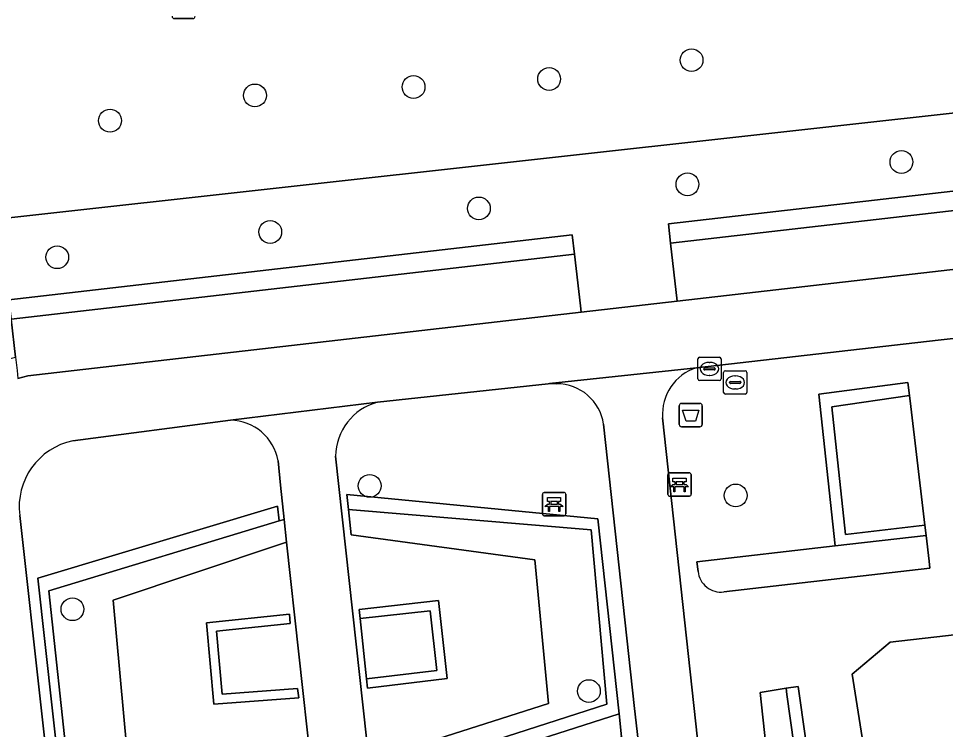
# Model space of a CAD drawing. Extents: x 161248 to 161848, y 384871 to 385383.
# Drawn here: x 161420.91 to 161460.7, y 385265.73 to 385296.28 of the extents above; entities that cross this region are included whole.
import ezdxf

# ---------------------------------------------------------------- set-up
doc = ezdxf.new("R2010")
doc.units = 0
for name, color, linetype in [('IMGEO_Afvalbak', 7, 'Continuous'), ('IMGEO_Bank', 7, 'Continuous'), ('IMGEO_Boom', 7, 'Continuous'), ('IMGEO_Brandkraan', 7, 'Continuous'), ('IMGEO_Groenvoorziening', 7, 'Continuous'), ('IMGEO_Haag', 7, 'Continuous'), ('IMGEO_Hek', 7, 'Continuous'), ('IMGEO_Lichtmast', 7, 'Continuous'), ('IMGEO_Rioolput', 7, 'Continuous'), ('IMGEO_Voetpad_gesloten', 7, 'Continuous'), ('IMGEO_Voetpad_halfverhard', 7, 'Continuous')]:
    doc.layers.add(name, color=color, linetype=linetype)

msp = doc.modelspace()

# ---------------------------------------------------------------- linework, layer by layer
at = {"layer": 'IMGEO_Afvalbak'}
for p, q in [((161449.373, 385279.741), (161450.163, 385279.741)), ((161450.163, 385279.741), (161449.373, 385279.741)), ((161449.273, 385278.841), (161449.273, 385279.641)), ((161449.273, 385279.641), (161449.273, 385278.841)), ((161450.263, 385279.641), (161450.263, 385278.841)), ((161450.263, 385278.841), (161450.263, 385279.641)), ((161450.163, 385278.741), (161449.373, 385278.741)), ((161449.373, 385278.741), (161450.163, 385278.741))]:
    msp.add_line(p, q, dxfattribs=at)
msp.add_lwpolyline([(161449.416, 385279.455), (161450.12, 385279.455), (161449.971, 385278.985), (161449.565, 385278.985), (161449.416, 385279.455)], dxfattribs=at)
for centre, start, end in [((161449.373, 385279.641), 90, 180), ((161449.373, 385279.641), 90, 180), ((161450.163, 385279.641), 0, 90), ((161450.163, 385279.641), 360, 90), ((161449.373, 385278.841), 180, 270), ((161449.373, 385278.841), 180, 270), ((161450.163, 385278.841), 270, 0), ((161450.163, 385278.841), 270, 0)]:
    msp.add_arc(centre, 0.1, start, end, dxfattribs=at)
at = {"layer": 'IMGEO_Bank'}
for p, q in [((161448.784, 385275.833), (161448.784, 385276.674)), ((161448.784, 385276.674), (161448.784, 385275.833)), ((161448.859, 385276.758), (161449.7, 385276.758)), ((161449.7, 385276.758), (161448.859, 385276.758)), ((161449.784, 385276.683), (161449.784, 385275.842)), ((161449.784, 385275.842), (161449.784, 385276.683)), ((161449.481, 385276.156), (161449.088, 385276.156)), ((161449.093, 385276.264), (161449.093, 385276.37)), ((161449.137, 385276.37), (161449.137, 385276.264)), ((161449.425, 385276.376), (161449.143, 385276.376)), ((161449.143, 385276.258), (161449.425, 385276.258)), ((161449.431, 385276.264), (161449.431, 385276.37)), ((161449.475, 385276.37), (161449.475, 385276.264)), ((161443.4, 385274.99), (161443.4, 385275.831)), ((161443.4, 385275.831), (161443.4, 385274.99)), ((161443.475, 385275.915), (161444.316, 385275.915)), ((161444.316, 385275.915), (161443.475, 385275.915)), ((161444.4, 385275.84), (161444.4, 385274.999)), ((161444.4, 385274.999), (161444.4, 385275.84)), ((161449.709, 385275.758), (161448.868, 385275.758)), ((161448.868, 385275.758), (161449.709, 385275.758)), ((161443.709, 385275.421), (161443.709, 385275.527)), ((161443.753, 385275.527), (161443.753, 385275.421)), ((161444.041, 385275.533), (161443.759, 385275.533)), ((161443.759, 385275.415), (161444.041, 385275.415)), ((161444.047, 385275.421), (161444.047, 385275.527)), ((161444.091, 385275.527), (161444.091, 385275.421)), ((161444.097, 385275.313), (161443.704, 385275.313)), ((161444.325, 385274.915), (161443.484, 385274.915)), ((161443.484, 385274.915), (161444.325, 385274.915))]:
    msp.add_line(p, q, dxfattribs=at)
for points in [[(161449.087, 385276.376), (161449.001, 385276.376), (161449.001, 385276.537), (161449.564, 385276.537), (161449.564, 385276.376), (161449.481, 385276.376)], [(161449.031, 385276.156), (161448.889, 385276.156), (161449.001, 385276.258), (161449.087, 385276.258)], [(161449.081, 385276.149), (161449.081, 385275.942), (161449.038, 385275.942), (161449.038, 385276.149)], [(161449.481, 385276.258), (161449.564, 385276.258), (161449.676, 385276.156), (161449.537, 385276.156)], [(161449.531, 385276.149), (161449.531, 385275.942), (161449.487, 385275.942), (161449.487, 385276.149)], [(161443.647, 385275.313), (161443.505, 385275.313), (161443.617, 385275.415), (161443.703, 385275.415)], [(161443.703, 385275.533), (161443.617, 385275.533), (161443.617, 385275.694), (161444.18, 385275.694), (161444.18, 385275.533), (161444.097, 385275.533)], [(161444.097, 385275.415), (161444.18, 385275.415), (161444.292, 385275.313), (161444.153, 385275.313)], [(161443.697, 385275.306), (161443.697, 385275.099), (161443.654, 385275.099), (161443.654, 385275.306)], [(161444.147, 385275.306), (161444.147, 385275.099), (161444.103, 385275.099), (161444.103, 385275.306)]]:
    msp.add_lwpolyline(points, dxfattribs=at)
for centre, radius, start, end in [((161448.862, 385276.68), 0.0779, 92.4484, 184.2845), ((161448.862, 385276.68), 0.0779, 92.4484, 184.2845), ((161449.706, 385276.68), 0.0779, 2.4484, 94.2845), ((161449.706, 385276.68), 0.0779, 2.4484, 94.2845), ((161449.031, 385276.149), 0.00671, 2.8957, 87.1043), ((161449.088, 385276.149), 0.00671, 92.8957, 177.1043), ((161449.086, 385276.369), 0.00671, 2.8957, 87.1043), ((161449.086, 385276.265), 0.00671, 272.8957, 357.1043), ((161449.143, 385276.369), 0.00671, 92.8957, 177.1043), ((161449.143, 385276.265), 0.00671, 182.8957, 267.1043), ((161449.425, 385276.369), 0.00671, 2.8957, 87.1043), ((161449.425, 385276.265), 0.00671, 272.8957, 357.1043), ((161449.482, 385276.369), 0.00671, 92.8957, 177.1043), ((161449.482, 385276.265), 0.00671, 182.8957, 267.1043), ((161449.48, 385276.149), 0.00671, 2.8957, 87.1043), ((161449.537, 385276.149), 0.00671, 92.8957, 177.1043), ((161443.478, 385275.837), 0.0779, 92.4484, 184.2845), ((161443.478, 385275.837), 0.0779, 92.4484, 184.2845), ((161444.322, 385275.837), 0.0779, 2.4484, 94.2845), ((161444.322, 385275.837), 0.0779, 2.4484, 94.2845), ((161448.862, 385275.836), 0.0779, 182.4484, 274.2845), ((161448.862, 385275.836), 0.0779, 182.4484, 274.2845), ((161449.706, 385275.836), 0.0779, 272.4484, 4.2845), ((161449.706, 385275.836), 0.0779, 272.4484, 4.2845), ((161443.702, 385275.526), 0.00671, 2.8957, 87.1043), ((161443.702, 385275.422), 0.00671, 272.8957, 357.1043), ((161443.759, 385275.526), 0.00671, 92.8957, 177.1043), ((161443.759, 385275.422), 0.00671, 182.8957, 267.1043), ((161444.041, 385275.526), 0.00671, 2.8957, 87.1043), ((161444.041, 385275.422), 0.00671, 272.8957, 357.1043), ((161444.098, 385275.526), 0.00671, 92.8957, 177.1043), ((161444.098, 385275.422), 0.00671, 182.8957, 267.1043), ((161443.478, 385274.993), 0.0779, 182.4484, 274.2845), ((161443.478, 385274.993), 0.0779, 182.4484, 274.2845), ((161443.647, 385275.306), 0.00671, 2.8957, 87.1043), ((161443.704, 385275.306), 0.00671, 92.8957, 177.1043), ((161444.096, 385275.306), 0.00671, 2.8957, 87.1043), ((161444.153, 385275.306), 0.00671, 92.8957, 177.1043), ((161444.322, 385274.993), 0.0779, 272.4484, 4.2845), ((161444.322, 385274.993), 0.0779, 272.4484, 4.2845)]:
    msp.add_arc(centre, radius, start, end, dxfattribs=at)
at = {"layer": 'IMGEO_Boom'}
for centre in [(161449.803, 385294.49), (161443.686, 385293.681), (161437.866, 385293.338), (161431.056, 385292.975), (161424.833, 385291.891), (161458.813, 385290.115), (161449.627, 385289.156), (161440.67, 385288.12), (161431.713, 385287.109), (161422.566, 385286.023), (161435.982, 385276.2), (161451.696, 385275.788), (161423.222, 385270.9), (161445.396, 385267.384)]:
    msp.add_circle(centre, 0.489, dxfattribs=at)
at = {"layer": 'IMGEO_Brandkraan'}
for p, q in [((161450.146, 385281.726), (161450.998, 385281.726)), ((161450.071, 385280.8), (161450.071, 385281.652)), ((161450.559, 385281.506), (161450.584, 385281.506)), ((161451.072, 385281.652), (161451.072, 385280.8)), ((161450.33, 385281.22), (161450.33, 385281.232)), ((161450.768, 385281.183), (161450.37, 385281.183)), ((161450.373, 385281.269), (161450.771, 385281.269)), ((161450.582, 385280.946), (161450.557, 385280.946)), ((161450.814, 385281.232), (161450.814, 385281.22)), ((161450.998, 385280.726), (161450.146, 385280.726))]:
    msp.add_line(p, q, dxfattribs=at)
for points in [[(161450.146, 385281.726), (161450.998, 385281.726)], [(161450.071, 385280.8), (161450.071, 385281.652)], [(161451.072, 385281.652), (161451.072, 385280.8)], [(161450.998, 385280.726), (161450.146, 385280.726)]]:
    msp.add_lwpolyline(points, dxfattribs=at)
for centre, radius, start, end in [((161450.148, 385281.65), 0.0765, 91.552, 178.448), ((161450.148, 385281.65), 0.0765, 91.552, 178.448), ((161450.996, 385281.65), 0.0765, 1.552, 88.448), ((161450.996, 385281.65), 0.0765, 1.552, 88.448), ((161450.37, 385281.229), 0.0403, 85.8775, 175.7526), ((161450.367, 385281.219), 0.0366, 178.938, 274.7102), ((161450.771, 385281.226), 0.043, 264.8664, 352.4533), ((161450.775, 385281.231), 0.0386, 1.7309, 96.639), ((161450.148, 385280.802), 0.0765, 181.552, 268.448), ((161450.148, 385280.802), 0.0765, 181.552, 268.448), ((161450.996, 385280.802), 0.0765, 271.552, 358.448), ((161450.996, 385280.802), 0.0765, 271.552, 358.448)]:
    msp.add_arc(centre, radius, start, end, dxfattribs=at)
for centre, major_axis, ratio, start_param, end_param in [((161450.558, 385281.226), (-0.387, 0.002), 0.722429, 4.712389, 7.853982), ((161450.583, 385281.226), (-0.39, 0.002), 0.717154, 1.570796, 4.712389)]:
    msp.add_ellipse(centre, major_axis=major_axis, ratio=ratio, start_param=start_param, end_param=end_param, dxfattribs=at)
at = {"layer": 'IMGEO_Groenvoorziening'}
for points in [[(161414.256, 385250), (161410.885, 385280.109), (161410.162, 385286.563), (161475.044, 385293.779), (161521.676, 385299.004), (161534.85, 385300.481), (161543.938, 385301.499), (161569.562, 385304.383), (161586.988, 385306.345), (161622.8, 385310.376), (161633.809, 385311.615), (161634.458, 385305.787), (161634.818, 385302.549), (161643.668, 385222.865)], [(161419.938, 385281.527), (161420.776, 385281.731), (161420.588, 385283.368), (161420.493, 385284.196), (161444.677, 385286.979), (161444.772, 385286.151), (161445.027, 385283.936), (161445.061, 385283.659), (161449.189, 385284.134), (161448.902, 385286.626), (161448.807, 385287.454), (161521.926, 385295.866), (161521.676, 385299.004), (161475.044, 385293.779), (161410.162, 385286.563), (161410.885, 385280.109), (161414.256, 385250)], [(161524.913, 385289.804), (161510.078, 385288.115), (161507.978, 385287.875), (161494.299, 385286.318), (161492.113, 385286.069), (161478.381, 385284.505), (161476.22, 385284.259), (161462.567, 385282.704), (161460.392, 385282.456), (161450.011, 385281.274)], [(161444.008, 385280.59), (161443.708, 385280.592), (161443.647, 385280.585), (161436.315, 385279.791)], [(161450.08, 385272.524), (161450.033, 385272.94), (161455.961, 385273.619), (161455.268, 385280.137), (161459.094, 385280.644), (161459.159, 385280.086), (161459.216, 385279.609), (161459.758, 385274.995)], [(161430.003, 385279.027), (161423.238, 385278.137)], [(161448.561, 385279.125), (161456.941, 385202.081)], [(161454.347, 385202.387), (161447.464, 385265.643), (161447.356, 385266.631), (161446.027, 385278.851)], [(161434.519, 385277.47), (161434.657, 385276.176), (161442.819, 385201.926)], [(161433.241, 385240.471), (161433.009, 385242.21), (161424.99, 385242.64), (161424.859, 385243.829), (161423.939, 385252.201), (161423.87, 385252.826), (161431.773, 385255.377), (161431.49, 385256.989), (161430.921, 385261.953), (161422.803, 385262.533), (161422.677, 385263.679), (161421.736, 385272.239), (161432.024, 385275.324), (161432.093, 385274.701), (161432.307, 385274.761), (161432.146, 385276.236), (161432.054, 385277.28)], [(161436.22, 385264.471), (161443.663, 385266.845), (161443.073, 385273.025), (161435.188, 385274.099), (161435.071, 385275.188), (161435.002, 385275.835), (161445.776, 385274.78), (161446.69, 385266.409), (161446.798, 385265.414)], [(161436.602, 385263.164), (161446.69, 385266.409), (161445.776, 385274.78), (161435.002, 385275.835), (161435.071, 385275.188), (161445.494, 385274.308), (161446.159, 385266.821), (161436.308, 385263.646)], [(161423.015, 385264.104), (161422.212, 385271.692), (161432.093, 385274.701), (161432.024, 385275.324), (161421.736, 385272.239), (161422.677, 385263.679)], [(161459.758, 385274.995), (161459.816, 385274.507), (161459.868, 385274.066), (161459.998, 385272.96), (161460.033, 385272.662), (161451.188, 385271.644)], [(161420.958, 385274.927), (161424.688, 385241.361), (161428.873, 385202.927), (161429.068, 385201.28)], [(161528.89, 385273.943), (161528.915, 385274.821), (161498.8, 385271.412), (161496.36, 385271.057), (161482.097, 385269.507), (161475.796, 385268.727), (161472.376, 385268.547), (161472.078, 385271.058), (161458.327, 385269.491), (161456.697, 385268.111), (161457.378, 385263.764), (161458.107, 385256.832), (161458.276, 385256.462), (161458.624, 385255.551), (161459.232, 385255.687), (161462.979, 385254.612), (161466.052, 385253.427), (161466.784, 385257.687), (161470.131, 385257.22), (161470.286, 385257.931)], [(161459.868, 385274.066), (161455.961, 385273.619)], [(161459.998, 385272.96), (161459.868, 385274.066)], [(161455.961, 385273.619), (161450.033, 385272.94)], [(161451.188, 385271.644), (161460.033, 385272.662), (161459.998, 385272.96)], [(161450.033, 385272.94), (161450.08, 385272.524)], [(161457.378, 385263.764), (161456.697, 385268.111), (161458.327, 385269.491), (161472.078, 385271.058)], [(161454.076, 385255.02), (161452.751, 385267.321), (161453.862, 385267.502), (161454.377, 385267.586), (161455.944, 385256.58)]]:
    msp.add_lwpolyline(points, dxfattribs=at)
for points in [[(161521.926, 385295.866), (161448.807, 385287.454), (161448.902, 385286.626), (161522.021, 385295.041)], [(161522.31, 385292.54), (161522.276, 385292.824), (161522.021, 385295.041), (161448.902, 385286.626), (161449.189, 385284.134)], [(161444.772, 385286.151), (161444.677, 385286.979), (161420.493, 385284.196), (161420.588, 385283.368)], [(161445.061, 385283.659), (161445.027, 385283.936), (161444.772, 385286.151), (161420.588, 385283.368), (161420.776, 385281.731), (161420.843, 385281.153), (161420.878, 385280.815), (161421.089, 385280.877), (161421.302, 385280.928)], [(161455.268, 385280.137), (161455.961, 385273.619), (161459.868, 385274.066), (161459.816, 385274.507), (161456.411, 385274.115), (161455.828, 385279.6), (161459.159, 385280.086), (161459.094, 385280.644)], [(161459.216, 385279.609), (161459.159, 385280.086), (161455.828, 385279.6), (161456.411, 385274.115), (161459.816, 385274.507), (161459.758, 385274.995)], [(161435.071, 385275.188), (161435.188, 385274.099), (161443.073, 385273.025), (161443.663, 385266.845), (161436.22, 385264.471), (161436.308, 385263.646), (161446.159, 385266.821), (161445.494, 385274.308)], [(161425.557, 385264.886), (161424.971, 385271.285), (161432.202, 385273.716), (161432.415, 385273.779), (161432.307, 385274.761), (161432.093, 385274.701), (161422.212, 385271.692), (161423.015, 385264.104), (161433.347, 385263.361), (161433.557, 385263.347), (161433.469, 385264.154), (161433.258, 385264.172)], [(161432.415, 385273.779), (161432.202, 385273.716), (161424.971, 385271.285), (161425.557, 385264.886), (161433.258, 385264.172), (161433.469, 385264.154)], [(161438.932, 385271.276), (161439.308, 385267.923), (161435.894, 385267.508), (161435.852, 385267.906), (161435.574, 385270.497), (161435.531, 385270.895)], [(161435.894, 385267.508), (161439.308, 385267.923), (161438.932, 385271.276), (161435.531, 385270.895), (161435.574, 385270.497), (161438.579, 385270.834), (161438.866, 385268.273), (161435.852, 385267.906)], [(161429.286, 385266.825), (161428.977, 385270.314), (161432.537, 385270.688), (161432.567, 385270.289), (161429.41, 385269.957), (161429.65, 385267.253), (161432.887, 385267.497), (161432.934, 385267.1)], [(161429.65, 385267.253), (161429.41, 385269.957), (161432.567, 385270.289), (161432.537, 385270.688), (161428.977, 385270.314), (161429.286, 385266.825), (161432.934, 385267.1), (161432.887, 385267.497)], [(161435.852, 385267.906), (161438.866, 385268.273), (161438.579, 385270.834), (161435.574, 385270.497)], [(161455.579, 385255.195), (161455.45, 385256.162), (161453.899, 385267.235), (161453.862, 385267.502), (161452.751, 385267.321), (161454.076, 385255.02)], [(161453.862, 385267.502), (161453.899, 385267.235), (161455.45, 385256.162), (161458.276, 385256.462), (161458.107, 385256.832), (161455.944, 385256.58), (161454.377, 385267.586)], [(161436.602, 385263.164), (161437.481, 385255.56), (161447.944, 385254.916), (161447.875, 385255.552), (161438.603, 385256.382), (161437.956, 385262.601), (161446.798, 385265.414), (161446.69, 385266.409)]]:
    msp.add_lwpolyline(points, close=True, dxfattribs=at)
for centre, radius, start, end in [((161450.642, 385279.285), 2.087, 107.5881, 184.3942), ((161444.008, 385278.549), 2.041, 8.5161, 90.0061), ((161436.951, 385277.444), 2.432, 105.1529, 179.3814), ((161429.961, 385276.9), 2.127, 10.2822, 88.8705), ((161423.827, 385275.304), 2.893, 101.7392, 187.4899), ((161451.073, 385272.637), 1, 186.5075, 276.5776), ((161451.073, 385272.637), 1, 186.5075, 276.5776)]:
    msp.add_arc(centre, radius, start, end, dxfattribs=at)
at = {"layer": 'IMGEO_Haag'}
for points in [[(161455.268, 385280.137), (161455.961, 385273.619), (161459.868, 385274.066), (161459.816, 385274.507), (161456.411, 385274.115), (161455.828, 385279.6), (161459.159, 385280.086), (161459.094, 385280.644)], [(161435.894, 385267.508), (161439.308, 385267.923), (161438.932, 385271.276), (161435.531, 385270.895), (161435.574, 385270.497), (161438.579, 385270.834), (161438.866, 385268.273), (161435.852, 385267.906)], [(161429.65, 385267.253), (161429.41, 385269.957), (161432.567, 385270.289), (161432.537, 385270.688), (161428.977, 385270.314), (161429.286, 385266.825), (161432.934, 385267.1), (161432.887, 385267.497)], [(161453.862, 385267.502), (161453.899, 385267.235), (161455.45, 385256.162), (161458.276, 385256.462), (161458.107, 385256.832), (161455.944, 385256.58), (161454.377, 385267.586)]]:
    msp.add_lwpolyline(points, close=True, dxfattribs=at)
for points in [[(161436.602, 385263.164), (161446.69, 385266.409), (161445.776, 385274.78), (161435.002, 385275.835), (161435.071, 385275.188), (161445.494, 385274.308), (161446.159, 385266.821), (161436.308, 385263.646)], [(161423.015, 385264.104), (161422.212, 385271.692), (161432.093, 385274.701), (161432.024, 385275.324), (161421.736, 385272.239), (161422.677, 385263.679)]]:
    msp.add_lwpolyline(points, dxfattribs=at)
at = {"layer": 'IMGEO_Hek'}
msp.add_lwpolyline([(161410.162, 385286.563), (161475.044, 385293.779)], dxfattribs=at)
at = {"layer": 'IMGEO_Lichtmast'}
for p, q in [((161428.388, 385296.278), (161427.598, 385296.278)), ((161427.598, 385296.278), (161428.388, 385296.278))]:
    msp.add_line(p, q, dxfattribs=at)
for centre, start, end in [((161427.598, 385296.378), 180, 270), ((161427.598, 385296.378), 180, 270), ((161428.388, 385296.378), 270, 0), ((161428.388, 385296.378), 270, 0)]:
    msp.add_arc(centre, 0.1, start, end, dxfattribs=at)
at = {"layer": 'IMGEO_Rioolput'}
for p, q in [((161451.178, 385280.217), (161451.178, 385281.069)), ((161451.253, 385281.143), (161452.105, 385281.143)), ((161451.666, 385280.923), (161451.691, 385280.923)), ((161452.179, 385281.069), (161452.179, 385280.217)), ((161451.437, 385280.637), (161451.437, 385280.649)), ((161451.875, 385280.6), (161451.477, 385280.6)), ((161451.48, 385280.686), (161451.878, 385280.686)), ((161451.921, 385280.649), (161451.921, 385280.637)), ((161452.105, 385280.143), (161451.253, 385280.143)), ((161451.689, 385280.363), (161451.664, 385280.363))]:
    msp.add_line(p, q, dxfattribs=at)
for points in [[(161451.178, 385280.217), (161451.178, 385281.069)], [(161451.253, 385281.143), (161452.105, 385281.143)], [(161452.179, 385281.069), (161452.179, 385280.217)], [(161452.105, 385280.143), (161451.253, 385280.143)]]:
    msp.add_lwpolyline(points, dxfattribs=at)
for centre, radius, start, end in [((161451.255, 385281.067), 0.0765, 91.552, 178.448), ((161451.255, 385281.067), 0.0765, 91.552, 178.448), ((161452.103, 385281.067), 0.0765, 1.552, 88.448), ((161452.103, 385281.067), 0.0765, 1.552, 88.448), ((161451.477, 385280.646), 0.0403, 85.8775, 175.7526), ((161451.474, 385280.636), 0.0366, 178.938, 274.7102), ((161451.878, 385280.643), 0.043, 264.8664, 352.4533), ((161451.882, 385280.648), 0.0386, 1.7309, 96.639), ((161451.255, 385280.219), 0.0765, 181.552, 268.448), ((161451.255, 385280.219), 0.0765, 181.552, 268.448), ((161452.103, 385280.219), 0.0765, 271.552, 358.448), ((161452.103, 385280.219), 0.0765, 271.552, 358.448)]:
    msp.add_arc(centre, radius, start, end, dxfattribs=at)
for centre, major_axis, ratio, start_param, end_param in [((161451.665, 385280.643), (-0.387, 0.002), 0.722429, 4.712389, 7.853982), ((161451.69, 385280.643), (-0.39, 0.002), 0.717154, 1.570796, 4.712389)]:
    msp.add_ellipse(centre, major_axis=major_axis, ratio=ratio, start_param=start_param, end_param=end_param, dxfattribs=at)
at = {"layer": 'IMGEO_Voetpad_gesloten'}
for points in [[(161566.889, 385297.751), (161535.413, 385294.069), (161523.879, 385292.72), (161522.31, 385292.54), (161449.189, 385284.134), (161445.061, 385283.659), (161421.302, 385280.928), (161421.089, 385280.877), (161420.878, 385280.815)], [(161423.238, 385278.137), (161430.003, 385279.027), (161436.315, 385279.791), (161443.647, 385280.585), (161443.708, 385280.592), (161450.011, 385281.274), (161460.392, 385282.456), (161462.567, 385282.704), (161476.22, 385284.259), (161478.381, 385284.505), (161492.113, 385286.069), (161494.299, 385286.318), (161507.978, 385287.875), (161510.078, 385288.115), (161524.913, 385289.804)], [(161429.068, 385201.28), (161428.873, 385202.927), (161424.688, 385241.361), (161420.958, 385274.927)]]:
    msp.add_lwpolyline(points, dxfattribs=at)
msp.add_arc((161423.827, 385275.304), 2.893, 101.7392, 187.4899, dxfattribs=at)
at = {"layer": 'IMGEO_Voetpad_halfverhard'}
for points in [[(161450.011, 385281.274), (161443.708, 385280.592), (161444.008, 385280.59)], [(161436.315, 385279.791), (161430.003, 385279.027)], [(161456.941, 385202.081), (161448.561, 385279.125)], [(161446.027, 385278.851), (161447.356, 385266.631), (161447.464, 385265.643), (161454.347, 385202.387)], [(161434.657, 385276.176), (161434.519, 385277.47)], [(161432.054, 385277.28), (161432.146, 385276.236), (161432.307, 385274.761), (161432.415, 385273.779), (161433.469, 385264.154), (161433.557, 385263.347), (161434.48, 385254.913), (161434.595, 385253.869), (161435.633, 385244.388), (161435.756, 385243.26), (161436.666, 385234.946), (161436.777, 385233.939), (161437.838, 385224.246), (161437.97, 385223.036), (161438.827, 385215.215), (161438.964, 385213.96), (161440.001, 385204.491), (161440.216, 385202.526), (161440.391, 385200.925)], [(161442.819, 385201.926), (161434.657, 385276.176)]]:
    msp.add_lwpolyline(points, dxfattribs=at)
for centre, radius, start, end in [((161450.642, 385279.285), 2.087, 107.5881, 184.3942), ((161444.008, 385278.549), 2.041, 8.5161, 90.0061), ((161436.951, 385277.444), 2.432, 105.1529, 179.3814), ((161429.961, 385276.9), 2.127, 10.2822, 88.8705)]:
    msp.add_arc(centre, radius, start, end, dxfattribs=at)

doc.saveas('drawing.dxf')
